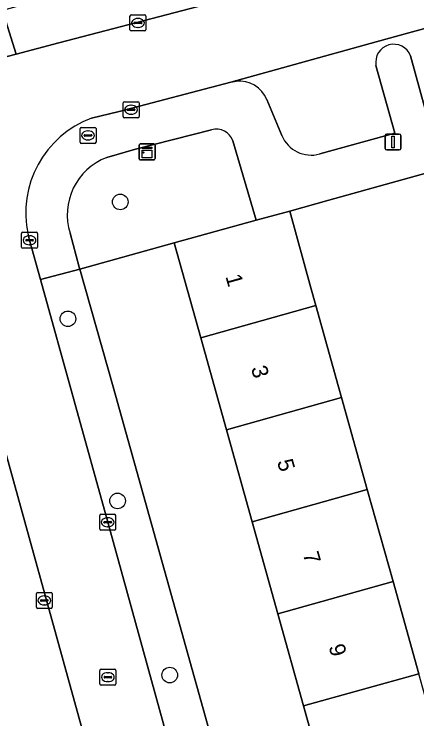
# Model space of a CAD drawing. Extents: x 159053 to 160042, y 380449 to 381423.
# Drawn here: x 159152.87 to 159178.15, y 380979.15 to 381023.41 of the extents above; entities that cross this region are included whole.
import ezdxf

# ---------------------------------------------------------------- set-up
doc = ezdxf.new("R2010")
doc.units = 0
for name, color, linetype in [('IMGEO_Boom', 7, 'Continuous'), ('IMGEO_Brandkraan', 7, 'Continuous'), ('IMGEO_Erf', 7, 'Continuous'), ('IMGEO_Groenvoorziening', 7, 'Continuous'), ('IMGEO_Kast', 7, 'Continuous'), ('IMGEO_Kolk', 7, 'Continuous'), ('IMGEO_Lichtmast', 7, 'Continuous'), ('IMGEO_Muur', 7, 'Continuous'), ('IMGEO_Pand', 7, 'Continuous'), ('IMGEO_Pand_nummerreeks', 7, 'Continuous'), ('IMGEO_Parkeervlak_open', 7, 'Continuous'), ('IMGEO_Rijbaan_lokaal_open', 7, 'Continuous'), ('IMGEO_Rioolput', 7, 'Continuous'), ('IMGEO_Voetpad_open', 7, 'Continuous')]:
    doc.layers.add(name, color=color, linetype=linetype)

msp = doc.modelspace()

# ---------------------------------------------------------------- linework, layer by layer
at = {"layer": 'IMGEO_Boom'}
for centre in [(159159.53, 381011.616), (159156.248, 381004.276), (159159.361, 380992.841), (159162.636, 380981.902)]:
    msp.add_circle(centre, 0.489, dxfattribs=at)
at = {"layer": 'IMGEO_Brandkraan'}
for p, q in [((159157.083, 381016.294), (159157.935, 381016.294)), ((159157.008, 381015.368), (159157.008, 381016.22)), ((159157.496, 381016.074), (159157.521, 381016.074)), ((159158.009, 381016.22), (159158.009, 381015.368)), ((159157.267, 381015.788), (159157.267, 381015.8)), ((159157.705, 381015.751), (159157.307, 381015.751)), ((159157.31, 381015.837), (159157.708, 381015.837)), ((159157.519, 381015.514), (159157.494, 381015.514)), ((159157.751, 381015.8), (159157.751, 381015.788)), ((159157.935, 381015.294), (159157.083, 381015.294))]:
    msp.add_line(p, q, dxfattribs=at)
for points in [[(159157.083, 381016.294), (159157.935, 381016.294)], [(159157.008, 381015.368), (159157.008, 381016.22)], [(159158.009, 381016.22), (159158.009, 381015.368)], [(159157.935, 381015.294), (159157.083, 381015.294)]]:
    msp.add_lwpolyline(points, dxfattribs=at)
for centre, radius, start, end in [((159157.085, 381016.218), 0.0765, 91.552, 178.448), ((159157.085, 381016.218), 0.0765, 91.552, 178.448), ((159157.933, 381016.218), 0.0765, 1.552, 88.448), ((159157.933, 381016.218), 0.0765, 1.552, 88.448), ((159157.307, 381015.797), 0.0403, 85.8775, 175.7526), ((159157.712, 381015.799), 0.0386, 1.7309, 96.639), ((159157.304, 381015.787), 0.0366, 178.938, 274.7102), ((159157.708, 381015.794), 0.043, 264.8664, 352.4533), ((159157.085, 381015.37), 0.0765, 181.552, 268.448), ((159157.085, 381015.37), 0.0765, 181.552, 268.448), ((159157.933, 381015.37), 0.0765, 271.552, 358.448), ((159157.933, 381015.37), 0.0765, 271.552, 358.448)]:
    msp.add_arc(centre, radius, start, end, dxfattribs=at)
for centre, major_axis, ratio, start_param, end_param in [((159157.495, 381015.794), (-0.387, 0.002), 0.722429, 4.712389, 7.853982), ((159157.52, 381015.794), (-0.39, 0.002), 0.717154, 1.570796, 4.712389)]:
    msp.add_ellipse(centre, major_axis=major_axis, ratio=ratio, start_param=start_param, end_param=end_param, dxfattribs=at)
at = {"layer": 'IMGEO_Erf'}
msp.add_lwpolyline([(159181.211, 381014.117), (159172.63, 381011.734), (159170.174, 381011.046), (159171.506, 381006.227), (159171.819, 381005.105), (159173.243, 381000), (159173.431, 380999.326), (159175.043, 380993.547), (159176.655, 380987.768), (159178.267, 380981.988)], dxfattribs=at)
msp.add_lwpolyline([(159177.091, 380965.868), (159176.276, 380968.788), (159174.3, 380968.237), (159172.641, 380974.19), (159171.03, 380979.97), (159169.419, 380985.75), (159167.808, 380991.53), (159166.197, 380997.31), (159165.447, 381000), (159164.586, 381003.089), (159162.926, 381009.043), (159156.992, 381007.402), (159159.094, 381000), (159181.394, 380920.15), (159187.228, 380921.737), (159185.691, 380927.25), (159184.08, 380933.03), (159182.468, 380938.809), (159180.857, 380944.589), (159179.246, 380950.368), (159177.634, 380956.147), (159175.895, 380962.386), (159177.907, 380962.943)], close=True, dxfattribs=at)
at = {"layer": 'IMGEO_Groenvoorziening'}
for points in [[(159165.262, 381016.155), (159160.491, 381014.928), (159158.683, 381014.406)], [(159156.384, 381009.645), (159156.959, 381007.517), (159156.992, 381007.402), (159162.926, 381009.043), (159168.074, 381010.466), (159166.592, 381015.45)]]:
    msp.add_lwpolyline(points, dxfattribs=at)
for centre, radius, start, end in [((159165.558, 381015.106), 1.09, 18.4123, 105.7338), ((159160.044, 381010.813), 3.842, 110.7518, 197.6981)]:
    msp.add_arc(centre, radius, start, end, dxfattribs=at)
at = {"layer": 'IMGEO_Kast'}
for p, q in [((159160.713, 381014.334), (159160.713, 381015.175)), ((159160.713, 381015.175), (159160.713, 381014.334)), ((159160.788, 381015.259), (159161.629, 381015.259)), ((159161.629, 381015.259), (159160.788, 381015.259)), ((159161.713, 381015.184), (159161.713, 381014.343)), ((159161.713, 381014.343), (159161.713, 381015.184)), ((159161.638, 381014.259), (159160.797, 381014.259)), ((159160.797, 381014.259), (159161.638, 381014.259))]:
    msp.add_line(p, q, dxfattribs=at)
for points in [[(159160.908, 381015.049), (159161.508, 381015.049), (159161.508, 381014.964), (159160.908, 381014.964), (159160.908, 381015.049)], [(159160.908, 381014.874), (159161.508, 381014.874), (159161.508, 381014.385), (159160.908, 381014.385), (159160.908, 381014.874)]]:
    msp.add_lwpolyline(points, dxfattribs=at)
msp.add_circle((159160.992, 381014.723), 0.0377, dxfattribs=at)
for centre, start, end in [((159160.791, 381015.181), 92.4484, 184.2845), ((159160.791, 381015.181), 92.4484, 184.2845), ((159161.635, 381015.181), 2.4484, 94.2845), ((159161.635, 381015.181), 2.4484, 94.2845), ((159160.791, 381014.337), 182.4484, 274.2845), ((159160.791, 381014.337), 182.4484, 274.2845), ((159161.635, 381014.337), 272.4484, 4.2845), ((159161.635, 381014.337), 272.4484, 4.2845)]:
    msp.add_arc(centre, 0.0779, start, end, dxfattribs=at)
at = {"layer": 'IMGEO_Kolk'}
for p, q in [((159160.142, 381022.434), (159160.142, 381023.286)), ((159160.217, 381023.36), (159161.069, 381023.36)), ((159160.63, 381023.14), (159160.655, 381023.14)), ((159161.143, 381023.286), (159161.143, 381022.434)), ((159160.401, 381022.854), (159160.401, 381022.866)), ((159160.839, 381022.817), (159160.441, 381022.817)), ((159160.444, 381022.903), (159160.842, 381022.903)), ((159160.653, 381022.58), (159160.628, 381022.58)), ((159160.885, 381022.866), (159160.885, 381022.854)), ((159161.069, 381022.36), (159160.217, 381022.36)), ((159159.713, 381016.982), (159159.713, 381017.834)), ((159159.788, 381017.908), (159160.64, 381017.908)), ((159160.201, 381017.688), (159160.226, 381017.688)), ((159160.714, 381017.834), (159160.714, 381016.982)), ((159159.972, 381017.402), (159159.972, 381017.414)), ((159160.41, 381017.365), (159160.012, 381017.365)), ((159160.015, 381017.451), (159160.413, 381017.451)), ((159160.456, 381017.414), (159160.456, 381017.402)), ((159160.64, 381016.908), (159159.788, 381016.908)), ((159160.224, 381017.128), (159160.199, 381017.128)), ((159153.409, 381009.712), (159154.261, 381009.712)), ((159153.334, 381008.786), (159153.334, 381009.638)), ((159153.593, 381009.206), (159153.593, 381009.218)), ((159153.636, 381009.255), (159154.034, 381009.255)), ((159153.822, 381009.492), (159153.847, 381009.492)), ((159154.077, 381009.218), (159154.077, 381009.206)), ((159154.335, 381009.638), (159154.335, 381008.786)), ((159154.031, 381009.169), (159153.633, 381009.169)), ((159153.845, 381008.932), (159153.82, 381008.932)), ((159154.261, 381008.712), (159153.409, 381008.712)), ((159158.317, 380991.999), (159159.169, 380991.999)), ((159158.242, 380991.073), (159158.242, 380991.925)), ((159158.501, 380991.493), (159158.501, 380991.505)), ((159158.544, 380991.542), (159158.942, 380991.542)), ((159158.73, 380991.779), (159158.755, 380991.779)), ((159158.985, 380991.505), (159158.985, 380991.493)), ((159159.243, 380991.925), (159159.243, 380991.073)), ((159158.939, 380991.456), (159158.541, 380991.456)), ((159158.753, 380991.219), (159158.728, 380991.219)), ((159159.169, 380990.999), (159158.317, 380990.999)), ((159154.338, 380987.088), (159155.19, 380987.088)), ((159154.263, 380986.162), (159154.263, 380987.014)), ((159154.565, 380986.631), (159154.963, 380986.631)), ((159154.751, 380986.868), (159154.776, 380986.868)), ((159155.264, 380987.014), (159155.264, 380986.162)), ((159154.522, 380986.582), (159154.522, 380986.594)), ((159154.96, 380986.545), (159154.562, 380986.545)), ((159154.774, 380986.308), (159154.749, 380986.308)), ((159155.006, 380986.594), (159155.006, 380986.582)), ((159155.19, 380986.088), (159154.338, 380986.088))]:
    msp.add_line(p, q, dxfattribs=at)
for points in [[(159160.142, 381022.434), (159160.142, 381023.286)], [(159160.217, 381023.36), (159161.069, 381023.36)], [(159161.143, 381023.286), (159161.143, 381022.434)], [(159161.069, 381022.36), (159160.217, 381022.36)], [(159159.713, 381016.982), (159159.713, 381017.834)], [(159159.788, 381017.908), (159160.64, 381017.908)], [(159160.714, 381017.834), (159160.714, 381016.982)], [(159160.64, 381016.908), (159159.788, 381016.908)], [(159153.409, 381009.712), (159154.261, 381009.712)], [(159153.334, 381008.786), (159153.334, 381009.638)], [(159154.335, 381009.638), (159154.335, 381008.786)], [(159154.261, 381008.712), (159153.409, 381008.712)], [(159158.317, 380991.999), (159159.169, 380991.999)], [(159158.242, 380991.073), (159158.242, 380991.925)], [(159159.243, 380991.925), (159159.243, 380991.073)], [(159159.169, 380990.999), (159158.317, 380990.999)], [(159154.338, 380987.088), (159155.19, 380987.088)], [(159154.263, 380986.162), (159154.263, 380987.014)], [(159155.264, 380987.014), (159155.264, 380986.162)], [(159155.19, 380986.088), (159154.338, 380986.088)]]:
    msp.add_lwpolyline(points, dxfattribs=at)
for centre, radius, start, end in [((159160.219, 381023.284), 0.0765, 91.552, 178.448), ((159160.219, 381023.284), 0.0765, 91.552, 178.448), ((159161.067, 381023.284), 0.0765, 1.552, 88.448), ((159161.067, 381023.284), 0.0765, 1.552, 88.448), ((159160.441, 381022.863), 0.0403, 85.8775, 175.7526), ((159160.438, 381022.853), 0.0366, 178.938, 274.7102), ((159160.842, 381022.86), 0.043, 264.8664, 352.4533), ((159160.846, 381022.865), 0.0386, 1.7309, 96.639), ((159160.219, 381022.436), 0.0765, 181.552, 268.448), ((159160.219, 381022.436), 0.0765, 181.552, 268.448), ((159161.067, 381022.436), 0.0765, 271.552, 358.448), ((159161.067, 381022.436), 0.0765, 271.552, 358.448), ((159159.79, 381017.832), 0.0765, 91.552, 178.448), ((159159.79, 381017.832), 0.0765, 91.552, 178.448), ((159160.638, 381017.832), 0.0765, 1.552, 88.448), ((159160.638, 381017.832), 0.0765, 1.552, 88.448), ((159160.012, 381017.411), 0.0403, 85.8775, 175.7526), ((159160.009, 381017.401), 0.0366, 178.938, 274.7102), ((159160.413, 381017.408), 0.043, 264.8664, 352.4533), ((159160.417, 381017.413), 0.0386, 1.7309, 96.639), ((159159.79, 381016.984), 0.0765, 181.552, 268.448), ((159159.79, 381016.984), 0.0765, 181.552, 268.448), ((159160.638, 381016.984), 0.0765, 271.552, 358.448), ((159160.638, 381016.984), 0.0765, 271.552, 358.448), ((159153.411, 381009.636), 0.0765, 91.552, 178.448), ((159153.411, 381009.636), 0.0765, 91.552, 178.448), ((159154.259, 381009.636), 0.0765, 1.552, 88.448), ((159154.259, 381009.636), 0.0765, 1.552, 88.448), ((159153.633, 381009.215), 0.0403, 85.8775, 175.7526), ((159153.63, 381009.205), 0.0366, 178.938, 274.7102), ((159154.034, 381009.212), 0.043, 264.8664, 352.4533), ((159154.038, 381009.217), 0.0386, 1.7309, 96.639), ((159153.411, 381008.788), 0.0765, 181.552, 268.448), ((159153.411, 381008.788), 0.0765, 181.552, 268.448), ((159154.259, 381008.788), 0.0765, 271.552, 358.448), ((159154.259, 381008.788), 0.0765, 271.552, 358.448), ((159158.319, 380991.923), 0.0765, 91.552, 178.448), ((159158.319, 380991.923), 0.0765, 91.552, 178.448), ((159159.167, 380991.923), 0.0765, 1.552, 88.448), ((159159.167, 380991.923), 0.0765, 1.552, 88.448), ((159158.541, 380991.502), 0.0403, 85.8775, 175.7526), ((159158.538, 380991.492), 0.0366, 178.938, 274.7102), ((159158.942, 380991.499), 0.043, 264.8664, 352.4533), ((159158.946, 380991.504), 0.0386, 1.7309, 96.639), ((159158.319, 380991.075), 0.0765, 181.552, 268.448), ((159158.319, 380991.075), 0.0765, 181.552, 268.448), ((159159.167, 380991.075), 0.0765, 271.552, 358.448), ((159159.167, 380991.075), 0.0765, 271.552, 358.448), ((159154.34, 380987.012), 0.0765, 91.552, 178.448), ((159154.34, 380987.012), 0.0765, 91.552, 178.448), ((159155.188, 380987.012), 0.0765, 1.552, 88.448), ((159155.188, 380987.012), 0.0765, 1.552, 88.448), ((159154.562, 380986.591), 0.0403, 85.8775, 175.7526), ((159154.967, 380986.593), 0.0386, 1.7309, 96.639), ((159154.559, 380986.581), 0.0366, 178.938, 274.7102), ((159154.963, 380986.588), 0.043, 264.8664, 352.4533), ((159154.34, 380986.164), 0.0765, 181.552, 268.448), ((159154.34, 380986.164), 0.0765, 181.552, 268.448), ((159155.188, 380986.164), 0.0765, 271.552, 358.448), ((159155.188, 380986.164), 0.0765, 271.552, 358.448)]:
    msp.add_arc(centre, radius, start, end, dxfattribs=at)
for centre, major_axis, ratio, start_param, end_param in [((159160.629, 381022.86), (-0.387, 0.002), 0.722429, 4.712389, 7.853982), ((159160.654, 381022.86), (-0.39, 0.002), 0.717154, 1.570796, 4.712389), ((159160.2, 381017.408), (-0.387, 0.002), 0.722429, 4.712389, 7.853982), ((159160.225, 381017.408), (-0.39, 0.002), 0.717154, 1.570796, 4.712389), ((159153.821, 381009.212), (-0.387, 0.002), 0.722429, 4.712389, 7.853982), ((159153.846, 381009.212), (-0.39, 0.002), 0.717154, 1.570796, 4.712389), ((159158.729, 380991.499), (-0.387, 0.002), 0.722429, 4.712389, 7.853982), ((159158.754, 380991.499), (-0.39, 0.002), 0.717154, 1.570796, 4.712389), ((159154.75, 380986.588), (-0.387, 0.002), 0.722429, 4.712389, 7.853982), ((159154.775, 380986.588), (-0.39, 0.002), 0.717154, 1.570796, 4.712389)]:
    msp.add_ellipse(centre, major_axis=major_axis, ratio=ratio, start_param=start_param, end_param=end_param, dxfattribs=at)
at = {"layer": 'IMGEO_Lichtmast'}
for p, q in [((159176.258, 381015.88), (159177.048, 381015.88)), ((159177.048, 381015.88), (159176.258, 381015.88)), ((159176.158, 381014.98), (159176.158, 381015.78)), ((159176.158, 381015.78), (159176.158, 381014.98)), ((159177.148, 381015.78), (159177.148, 381014.98)), ((159177.148, 381014.98), (159177.148, 381015.78)), ((159177.048, 381014.88), (159176.258, 381014.88)), ((159176.258, 381014.88), (159177.048, 381014.88))]:
    msp.add_line(p, q, dxfattribs=at)
msp.add_lwpolyline([(159176.578, 381015.755), (159176.728, 381015.755), (159176.728, 381015.005), (159176.578, 381015.005), (159176.578, 381015.755)], dxfattribs=at)
for centre, start, end in [((159176.258, 381015.78), 90, 180), ((159176.258, 381015.78), 90, 180), ((159177.048, 381015.78), 0, 90), ((159177.048, 381015.78), 360, 90), ((159176.258, 381014.98), 180, 270), ((159176.258, 381014.98), 180, 270), ((159177.048, 381014.98), 270, 0), ((159177.048, 381014.98), 270, 0)]:
    msp.add_arc(centre, 0.1, start, end, dxfattribs=at)
at = {"layer": 'IMGEO_Muur'}
msp.add_lwpolyline([(159172.63, 381011.734), (159170.174, 381011.046)], dxfattribs=at)
at = {"layer": 'IMGEO_Pand'}
for points in [[(159164.586, 381003.089), (159171.819, 381005.105), (159171.506, 381006.227), (159170.174, 381011.046), (159168.074, 381010.466), (159162.926, 381009.043)], [(159173.431, 380999.326), (159173.243, 381000), (159171.819, 381005.105), (159164.586, 381003.089), (159165.447, 381000), (159166.197, 380997.31)], [(159173.431, 380999.326), (159166.197, 380997.31), (159167.808, 380991.53), (159175.043, 380993.547)], [(159167.808, 380991.53), (159169.419, 380985.75), (159176.655, 380987.768), (159175.043, 380993.547)], [(159171.03, 380979.97), (159178.267, 380981.988), (159176.655, 380987.768), (159169.419, 380985.75)], [(159179.88, 380976.208), (159178.267, 380981.988), (159171.03, 380979.97), (159172.641, 380974.19)]]:
    msp.add_lwpolyline(points, close=True, dxfattribs=at)
at = {"layer": 'IMGEO_Parkeervlak_open'}
for points in [[(159192.954, 381026.451), (159177.423, 381022.165), (159175.225, 381021.559), (159166.474, 381019.144), (159166.803, 381019.204)], [(159177.754, 381020.787), (159178.929, 381016.526), (159191.237, 381019.922)], [(159172.055, 381014.629), (159176.76, 381015.927), (159175.585, 381020.189)], [(159168.735, 381018.045), (159169.677, 381015.786)], [(159159.073, 380971.523), (159152.118, 380996.667)]]:
    msp.add_lwpolyline(points, dxfattribs=at)
for centre, radius, start, end in [((159176.696, 381020.392), 1.129, 20.4615, 190.3659), ((159166.99, 381017.325), 1.888, 22.4061, 95.6751), ((159171.522, 381016.555), 1.998, 202.6271, 285.4831)]:
    msp.add_arc(centre, radius, start, end, dxfattribs=at)
at = {"layer": 'IMGEO_Rijbaan_lokaal_open'}
for points in [[(159192.954, 381026.451), (159195.64, 381027.295), (159198.707, 381028.146), (159197.426, 381032.94), (159188.815, 381030.559), (159180.003, 381028.177), (159179.251, 381030.872), (159173.575, 381029.346), (159174.344, 381026.606), (159173.866, 381026.477), (159170.266, 381025.505), (159167.403, 381024.731), (159164.898, 381024.021), (159155.684, 381021.614), (159152.987, 381020.903), (159150.473, 381020.24)], [(159157.733, 381016.876), (159159.467, 381017.305), (159166.474, 381019.144), (159175.225, 381021.559), (159177.423, 381022.165), (159192.954, 381026.451)], [(159147.138, 381014.742), (159152.118, 380996.667), (159159.073, 380971.523), (159159.429, 380970.218), (159160.6, 380965.946), (159165.469, 380967.213), (159163.406, 380974.649), (159158.743, 380991.499), (159154.517, 381006.75), (159153.835, 381009.212), (159153.742, 381009.555)]]:
    msp.add_lwpolyline(points, dxfattribs=at)
msp.add_arc((159159.955, 381010.917), 6.36, 110.445, 192.3615, dxfattribs=at)
at = {"layer": 'IMGEO_Rioolput'}
for p, q in [((159158.252, 380981.343), (159158.252, 380982.195)), ((159158.327, 380982.269), (159159.179, 380982.269)), ((159159.253, 380982.195), (159159.253, 380981.343)), ((159158.511, 380981.763), (159158.511, 380981.775)), ((159158.554, 380981.812), (159158.952, 380981.812)), ((159158.74, 380982.049), (159158.765, 380982.049)), ((159158.995, 380981.775), (159158.995, 380981.763)), ((159158.949, 380981.726), (159158.551, 380981.726)), ((159158.763, 380981.489), (159158.738, 380981.489)), ((159159.179, 380981.269), (159158.327, 380981.269))]:
    msp.add_line(p, q, dxfattribs=at)
for points in [[(159158.252, 380981.343), (159158.252, 380982.195)], [(159158.327, 380982.269), (159159.179, 380982.269)], [(159159.253, 380982.195), (159159.253, 380981.343)], [(159159.179, 380981.269), (159158.327, 380981.269)]]:
    msp.add_lwpolyline(points, dxfattribs=at)
for centre, radius, start, end in [((159158.329, 380982.193), 0.0765, 91.552, 178.448), ((159158.329, 380982.193), 0.0765, 91.552, 178.448), ((159159.177, 380982.193), 0.0765, 1.552, 88.448), ((159159.177, 380982.193), 0.0765, 1.552, 88.448), ((159158.551, 380981.772), 0.0403, 85.8775, 175.7526), ((159158.548, 380981.762), 0.0366, 178.938, 274.7102), ((159158.952, 380981.769), 0.043, 264.8664, 352.4533), ((159158.956, 380981.774), 0.0386, 1.7309, 96.639), ((159158.329, 380981.345), 0.0765, 181.552, 268.448), ((159158.329, 380981.345), 0.0765, 181.552, 268.448), ((159159.177, 380981.345), 0.0765, 271.552, 358.448), ((159159.177, 380981.345), 0.0765, 271.552, 358.448)]:
    msp.add_arc(centre, radius, start, end, dxfattribs=at)
for centre, major_axis, ratio, start_param, end_param in [((159158.739, 380981.769), (-0.387, 0.002), 0.722429, 4.712389, 7.853982), ((159158.764, 380981.769), (-0.39, 0.002), 0.717154, 1.570796, 4.712389)]:
    msp.add_ellipse(centre, major_axis=major_axis, ratio=ratio, start_param=start_param, end_param=end_param, dxfattribs=at)
at = {"layer": 'IMGEO_Voetpad_open'}
for points in [[(159170.266, 381025.505), (159173.866, 381026.477), (159174.344, 381026.606), (159173.575, 381029.346), (159173.509, 381029.51), (159168.442, 381028.114), (159166.805, 381027.663), (159164.389, 381026.998), (159152.148, 381023.648), (159152.987, 381020.903), (159155.684, 381021.614), (159164.898, 381024.021), (159167.403, 381024.731)], [(159159.094, 381000), (159156.992, 381007.402), (159154.517, 381006.75), (159158.743, 380991.499), (159163.406, 380974.649), (159165.469, 380967.213), (159167.736, 380958.963), (159168.82, 380954.965), (159173.619, 380937.536), (159178.686, 380919.213), (159181.394, 380920.15)]]:
    msp.add_lwpolyline(points, close=True, dxfattribs=at)
for points in [[(159150.473, 381020.24), (159152.987, 381020.903), (159152.148, 381023.648), (159140.797, 381020.541), (159136.724, 381019.477), (159136.794, 381019.225), (159142.155, 381000), (159169.272, 380902.756), (159169.52, 380902.824), (159170.437, 380903.066), (159173.267, 380903.812), (159173.699, 380903.926), (159176.532, 380904.708), (159177.202, 380904.893), (159176.751, 380906.682), (159171.088, 380905.081), (159170.647, 380906.602), (159165.816, 380924.004)], [(159166.592, 381015.45), (159168.074, 381010.466), (159170.174, 381011.046), (159172.63, 381011.734), (159181.211, 381014.117), (159182.452, 381014.462), (159193.716, 381017.639), (159194.618, 381017.888), (159194.209, 381023.308)], [(159191.237, 381019.922), (159178.929, 381016.526), (159177.754, 381020.787)], [(159175.585, 381020.189), (159176.76, 381015.927), (159172.055, 381014.629)], [(159166.803, 381019.204), (159166.474, 381019.144), (159159.467, 381017.305), (159157.733, 381016.876)], [(159169.677, 381015.786), (159168.735, 381018.045)], [(159158.683, 381014.406), (159160.491, 381014.928), (159165.262, 381016.155)], [(159153.742, 381009.555), (159153.835, 381009.212), (159154.517, 381006.75), (159156.992, 381007.402), (159156.959, 381007.517), (159156.384, 381009.645)]]:
    msp.add_lwpolyline(points, dxfattribs=at)
for centre, radius, start, end in [((159176.696, 381020.392), 1.129, 20.4615, 190.3659), ((159166.99, 381017.325), 1.888, 22.4061, 95.6751), ((159159.955, 381010.917), 6.36, 110.445, 192.3615), ((159165.558, 381015.106), 1.09, 18.4123, 105.7338), ((159171.522, 381016.555), 1.998, 202.6271, 285.4831), ((159160.044, 381010.813), 3.842, 110.7518, 197.6981)]:
    msp.add_arc(centre, radius, start, end, dxfattribs=at)

# ---------------------------------------------------------------- texts
at = {"layer": 'IMGEO_Pand_nummerreeks'}
for s, rotation, p in [('1', 285.5766, (159166.128, 381006.941)), ('3', 285.5766, (159167.733, 381001.185)), ('5', 285.5745, (159169.368, 380995.317)), ('7', 285.5745, (159170.987, 380989.509)), ('9', 285.5745, (159172.606, 380983.7))]:
    msp.add_text(s, height=1, rotation=rotation, dxfattribs=at).set_placement(p)

doc.saveas('drawing.dxf')
